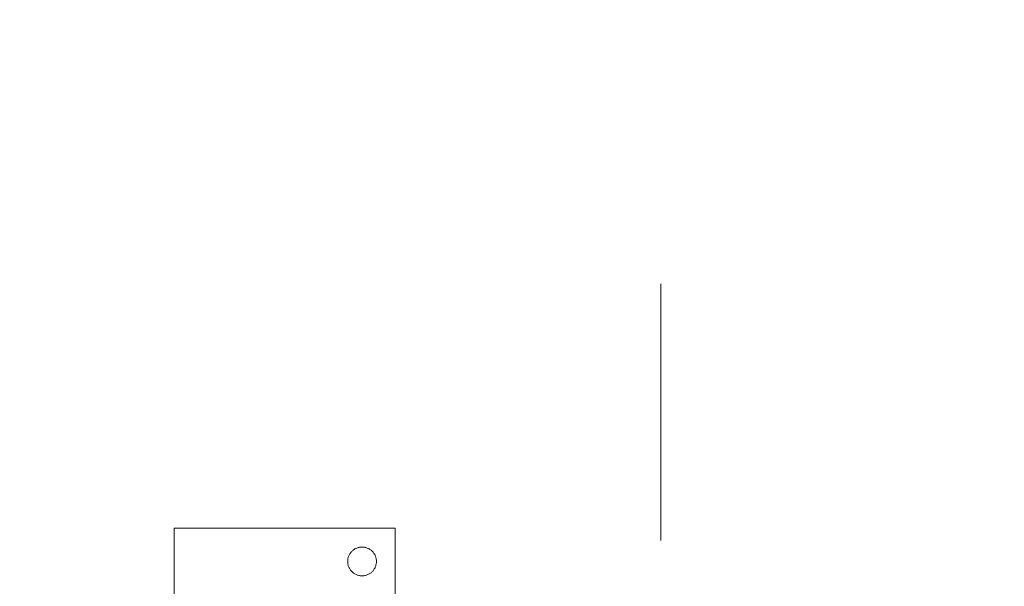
# Model space of a CAD drawing. Header units: millimetres. Extents: x -2233 to 65662, y -50530 to 6847.
# Tile 525 of 656: x 26100 to 26545, y -17739 to -17482. Entities that reach past the tile are written whole.
import ezdxf

# ---------------------------------------------------------------- set-up
doc = ezdxf.new("R2010")
doc.units = ezdxf.units.MM
doc.layers.add('COTAS_P', color=1, linetype='Continuous', lineweight=0)
doc.layers.add('superior_C05', color=7, linetype='Continuous', lineweight=0)
doc.dimstyles.new('R19_100', dxfattribs={"dimtxt": 250, "dimasz": 150, "dimexe": 150, "dimexo": 80, "dimgap": 100, "dimtad": 1, "dimtih": 1, "dimtoh": 1, "dimdsep": 46, "dimcen": 0.09, "dimadec": 0, "dimazin": 0, "dimtfac": 1, "dimtdec": 4, "dimtofl": 0, "dimtmove": 0, "dimatfit": 3, "dimfxl": 1, "dimtolj": 1, "dimtzin": 0, "dimarcsym": 0})

# ---------------------------------------------------------------- blocks, each defined once
blk = doc.blocks.new('DIM_R32_27')
at = {"layer": 'COTAS_P'}
for p, q in [((24250.07, -17080), (24400.07, -17035)), ((26750.07, -17080), (26600.07, -17035)), ((24250.07, -17980), (24250.07, -17080)), ((24250.07, -17080), (26750.07, -17080)), ((24250.07, -17080), (24400.07, -17125)), ((26750.07, -17080), (26600.07, -17125)), ((26750.07, -17980), (26750.07, -17080))]:
    blk.add_line(p, q, dxfattribs=at)
blk.add_text('2500 P', height=250, dxfattribs=at).set_placement((25500.07, -16980))

msp = doc.modelspace()

# ---------------------------------------------------------------- linework, layer by layer
at = {"layer": 'superior_C05'}
for p, q in [((26390.067, -17602.162), (26390.067, -17602.018)), ((26390.067, -17602.45), (26390.067, -17602.162)), ((26390.067, -17602.881), (26390.067, -17602.45)), ((26390.067, -17603.454), (26390.067, -17602.881)), ((26390.067, -17604.168), (26390.067, -17603.454)), ((26390.067, -17605.02), (26390.067, -17604.168)), ((26390.067, -17606.009), (26390.067, -17605.02)), ((26390.067, -17607.133), (26390.067, -17606.009)), ((26390.067, -17608.387), (26390.067, -17607.133)), ((26390.067, -17609.771), (26390.067, -17608.387)), ((26390.067, -17611.278), (26390.067, -17609.771)), ((26390.067, -17612.908), (26390.067, -17611.278)), ((26390.067, -17614.654), (26390.067, -17612.908)), ((26390.067, -17616.513), (26390.067, -17614.654)), ((26390.067, -17618.48), (26390.067, -17616.513)), ((26390.067, -17620.55), (26390.067, -17618.48)), ((26390.067, -17622.718), (26390.067, -17620.55)), ((26390.067, -17624.979), (26390.067, -17622.718)), ((26390.067, -17627.327), (26390.067, -17624.979)), ((26390.067, -17629.757), (26390.067, -17627.327)), ((26390.067, -17632.261), (26390.067, -17629.757)), ((26390.067, -17634.835), (26390.067, -17632.261)), ((26390.067, -17637.471), (26390.067, -17634.835)), ((26390.067, -17640.163), (26390.067, -17637.471)), ((26390.067, -17642.904), (26390.067, -17640.163)), ((26390.067, -17645.688), (26390.067, -17642.904)), ((26390.067, -17648.508), (26390.067, -17645.688)), ((26390.067, -17651.356), (26390.067, -17648.508)), ((26390.067, -17654.225), (26390.067, -17651.356)), ((26390.067, -17657.109), (26390.067, -17654.225)), ((26390.067, -17660), (26390.067, -17657.109)), ((26390.067, -17660), (26390.067, -17662.891)), ((26390.067, -17662.891), (26390.067, -17665.775)), ((26390.067, -17665.775), (26390.067, -17668.644)), ((26390.067, -17668.644), (26390.067, -17671.492)), ((26390.067, -17671.492), (26390.067, -17674.312)), ((26390.067, -17674.312), (26390.067, -17677.096)), ((26390.067, -17677.096), (26390.067, -17679.837)), ((26390.067, -17679.837), (26390.067, -17682.529)), ((26390.067, -17682.529), (26390.067, -17685.165)), ((26390.067, -17685.165), (26390.067, -17687.739)), ((26390.067, -17687.739), (26390.067, -17690.243)), ((26390.067, -17690.243), (26390.067, -17692.673)), ((26390.067, -17692.673), (26390.067, -17695.021)), ((26390.067, -17695.021), (26390.067, -17697.282)), ((26390.067, -17697.282), (26390.067, -17699.45)), ((26390.067, -17699.45), (26390.067, -17701.52)), ((26390.067, -17701.52), (26390.067, -17703.487)), ((26390.067, -17703.487), (26390.067, -17705.346)), ((26390.067, -17705.346), (26390.067, -17707.092)), ((26390.067, -17707.092), (26390.067, -17708.722)), ((26170.067, -17812.5), (26170.067, -17712.5)), ((26170.067, -17712.5), (26270.067, -17712.5)), ((26270.067, -17812.5), (26270.067, -17712.5)), ((26390.067, -17708.722), (26390.067, -17710.229)), ((26390.067, -17710.229), (26390.067, -17711.613)), ((26390.067, -17711.613), (26390.067, -17712.867)), ((26390.067, -17712.867), (26390.067, -17713.991)), ((26390.067, -17713.991), (26390.067, -17714.98)), ((26390.067, -17714.98), (26390.067, -17715.832)), ((26390.067, -17715.832), (26390.067, -17716.546)), ((26390.067, -17716.546), (26390.067, -17717.119)), ((26390.067, -17717.119), (26390.067, -17717.55)), ((26390.067, -17717.55), (26390.067, -17717.838)), ((26251.817, -17721.871), (26251.541, -17722.04)), ((26252.102, -17721.716), (26251.817, -17721.871)), ((26252.394, -17721.575), (26252.102, -17721.716)), ((26252.693, -17721.449), (26252.394, -17721.575)), ((26252.997, -17721.338), (26252.693, -17721.449)), ((26253.307, -17721.243), (26252.997, -17721.338)), ((26253.621, -17721.163), (26253.307, -17721.243)), ((26253.939, -17721.099), (26253.621, -17721.163)), ((26254.259, -17721.05), (26253.939, -17721.099)), ((26254.582, -17721.018), (26254.259, -17721.05)), ((26254.905, -17721.002), (26254.582, -17721.018)), ((26255.23, -17721.002), (26254.905, -17721.002)), ((26255.553, -17721.018), (26255.23, -17721.002)), ((26255.876, -17721.05), (26255.553, -17721.018)), ((26256.196, -17721.099), (26255.876, -17721.05)), ((26256.514, -17721.163), (26256.196, -17721.099)), ((26256.828, -17721.243), (26256.514, -17721.163)), ((26257.138, -17721.338), (26256.828, -17721.243)), ((26257.442, -17721.449), (26257.138, -17721.338)), ((26257.741, -17721.575), (26257.442, -17721.449)), ((26258.033, -17721.716), (26257.741, -17721.575)), ((26258.317, -17721.871), (26258.033, -17721.716)), ((26258.594, -17722.04), (26258.317, -17721.871)), ((26390.067, -17717.838), (26390.067, -17717.982)), ((26248.696, -17726.212), (26248.64, -17726.531)), ((26248.768, -17725.896), (26248.696, -17726.212)), ((26248.856, -17725.584), (26248.768, -17725.896)), ((26248.959, -17725.277), (26248.856, -17725.584)), ((26249.078, -17724.975), (26248.959, -17725.277)), ((26249.211, -17724.68), (26249.078, -17724.975)), ((26249.359, -17724.391), (26249.211, -17724.68)), ((26249.521, -17724.111), (26249.359, -17724.391)), ((26249.697, -17723.838), (26249.521, -17724.111)), ((26249.886, -17723.575), (26249.697, -17723.838)), ((26250.088, -17723.322), (26249.886, -17723.575)), ((26250.303, -17723.079), (26250.088, -17723.322)), ((26250.529, -17722.847), (26250.303, -17723.079)), ((26250.767, -17722.626), (26250.529, -17722.847)), ((26251.015, -17722.418), (26250.767, -17722.626)), ((26251.273, -17722.222), (26251.015, -17722.418)), ((26251.541, -17722.04), (26251.273, -17722.222)), ((26258.862, -17722.222), (26258.594, -17722.04)), ((26259.12, -17722.418), (26258.862, -17722.222)), ((26259.368, -17722.626), (26259.12, -17722.418)), ((26259.606, -17722.847), (26259.368, -17722.626)), ((26259.832, -17723.079), (26259.606, -17722.847)), ((26260.047, -17723.322), (26259.832, -17723.079)), ((26260.249, -17723.575), (26260.047, -17723.322)), ((26260.438, -17723.838), (26260.249, -17723.575)), ((26260.614, -17724.111), (26260.438, -17723.838)), ((26260.776, -17724.391), (26260.614, -17724.111)), ((26260.924, -17724.68), (26260.776, -17724.391)), ((26261.057, -17724.975), (26260.924, -17724.68)), ((26261.175, -17725.277), (26261.057, -17724.975)), ((26261.279, -17725.584), (26261.175, -17725.277)), ((26261.366, -17725.896), (26261.279, -17725.584)), ((26261.439, -17726.212), (26261.366, -17725.896)), ((26261.495, -17726.531), (26261.439, -17726.212)), ((26248.576, -17727.176), (26248.567, -17727.5)), ((26248.567, -17727.5), (26248.576, -17727.824)), ((26248.6, -17726.853), (26248.576, -17727.176)), ((26248.576, -17727.824), (26248.6, -17728.147)), ((26248.64, -17726.531), (26248.6, -17726.853)), ((26248.6, -17728.147), (26248.64, -17728.469)), ((26248.64, -17728.469), (26248.696, -17728.788)), ((26248.696, -17728.788), (26248.768, -17729.104)), ((26248.768, -17729.104), (26248.856, -17729.416)), ((26248.856, -17729.416), (26248.959, -17729.723)), ((26248.959, -17729.723), (26249.078, -17730.025)), ((26249.078, -17730.025), (26249.211, -17730.32)), ((26249.211, -17730.32), (26249.359, -17730.609)), ((26249.359, -17730.609), (26249.521, -17730.889)), ((26249.521, -17730.889), (26249.697, -17731.162)), ((26260.438, -17731.162), (26260.614, -17730.889)), ((26260.614, -17730.889), (26260.776, -17730.609)), ((26260.776, -17730.609), (26260.924, -17730.32)), ((26260.924, -17730.32), (26261.057, -17730.025)), ((26261.057, -17730.025), (26261.175, -17729.723)), ((26261.175, -17729.723), (26261.279, -17729.416)), ((26261.279, -17729.416), (26261.366, -17729.104)), ((26261.366, -17729.104), (26261.439, -17728.788)), ((26261.439, -17728.788), (26261.495, -17728.469)), ((26261.535, -17726.853), (26261.495, -17726.531)), ((26261.495, -17728.469), (26261.535, -17728.147)), ((26261.559, -17727.176), (26261.535, -17726.853)), ((26261.535, -17728.147), (26261.559, -17727.824)), ((26261.567, -17727.5), (26261.559, -17727.176)), ((26261.567, -17727.5), (26261.559, -17727.824)), ((26249.697, -17731.162), (26249.886, -17731.425)), ((26249.886, -17731.425), (26250.088, -17731.678)), ((26250.088, -17731.678), (26250.303, -17731.921)), ((26250.303, -17731.921), (26250.529, -17732.153)), ((26250.529, -17732.153), (26250.767, -17732.374)), ((26250.767, -17732.374), (26251.015, -17732.582)), ((26251.015, -17732.582), (26251.273, -17732.778)), ((26251.273, -17732.778), (26251.541, -17732.96)), ((26251.541, -17732.96), (26251.817, -17733.129)), ((26251.817, -17733.129), (26252.102, -17733.284)), ((26252.102, -17733.284), (26252.394, -17733.425)), ((26252.394, -17733.425), (26252.693, -17733.551)), ((26252.693, -17733.551), (26252.997, -17733.662)), ((26252.997, -17733.662), (26253.307, -17733.757)), ((26253.307, -17733.757), (26253.621, -17733.837)), ((26253.621, -17733.837), (26253.939, -17733.901)), ((26253.939, -17733.901), (26254.259, -17733.95)), ((26254.259, -17733.95), (26254.582, -17733.982)), ((26254.582, -17733.982), (26254.905, -17733.998)), ((26254.905, -17733.998), (26255.23, -17733.998)), ((26255.23, -17733.998), (26255.553, -17733.982)), ((26255.553, -17733.982), (26255.876, -17733.95)), ((26255.876, -17733.95), (26256.196, -17733.901)), ((26256.196, -17733.901), (26256.514, -17733.837)), ((26256.514, -17733.837), (26256.828, -17733.757)), ((26256.828, -17733.757), (26257.138, -17733.662)), ((26257.138, -17733.662), (26257.442, -17733.551)), ((26257.442, -17733.551), (26257.741, -17733.425)), ((26257.741, -17733.425), (26258.033, -17733.284)), ((26258.033, -17733.284), (26258.317, -17733.129)), ((26258.317, -17733.129), (26258.594, -17732.96)), ((26258.594, -17732.96), (26258.862, -17732.778)), ((26258.862, -17732.778), (26259.12, -17732.582)), ((26259.12, -17732.582), (26259.368, -17732.374)), ((26259.368, -17732.374), (26259.606, -17732.153)), ((26259.606, -17732.153), (26259.832, -17731.921)), ((26259.832, -17731.921), (26260.047, -17731.678)), ((26260.047, -17731.678), (26260.249, -17731.425)), ((26260.249, -17731.425), (26260.438, -17731.162))]:
    msp.add_line(p, q, dxfattribs=at)

# ---------------------------------------------------------------- dimensions: what is measured, and where the dimension line sits
at = {"layer": 'COTAS_P'}
dim = msp.add_aligned_dim(p1=(24250.067, -17980), p2=(26750.067, -17980), distance=900, text='<> P', dimstyle='R19_100', dxfattribs=at)
dim.commit()
dim.dimension.update_dxf_attribs({"geometry": 'DIM_R32_27', "text_midpoint": (25500.067, -17080)})

doc.saveas('drawing.dxf')
